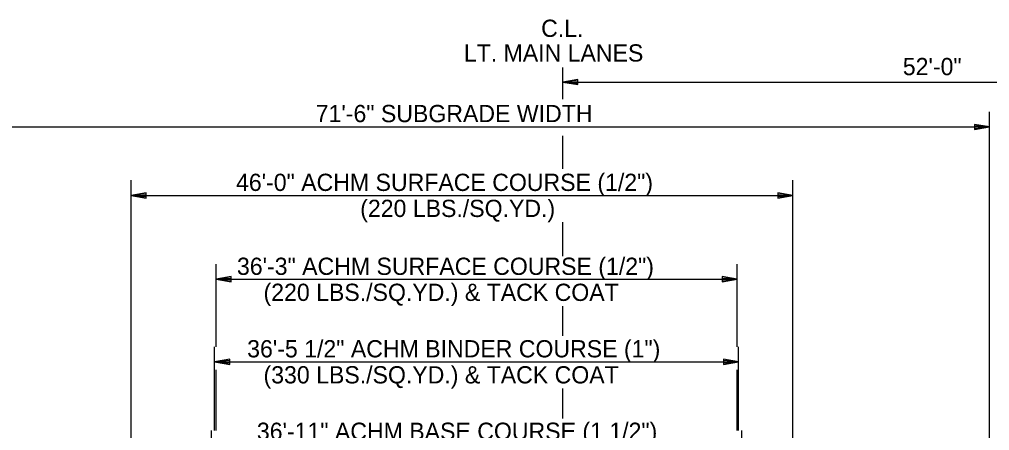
# Model space of a CAD drawing. Extents: x 1734743 to 1735935, y 759845 to 763831.
# Drawn here: x 1735663.2 to 1735730.6, y 763535.5 to 763564.1 of the extents above; entities that cross this region are included whole.
import ezdxf

# ---------------------------------------------------------------- set-up
doc = ezdxf.new("R2010")
doc.units = 0
doc.layers.add('19', color=7, linetype='Continuous')

msp = doc.modelspace()

# ---------------------------------------------------------------- linework, layer by layer
at = {"layer": '19'}
for p, q in [((1735700.942, 763558.587), (1735700.942, 763560.78)), ((1735701.992, 763559.958), (1735700.942, 763559.774)), ((1735700.942, 763559.774), (1735752.942, 763559.774)), ((1735700.942, 763559.774), (1735701.992, 763559.591)), ((1735701.992, 763559.862), (1735701.222, 763559.801)), ((1735701.222, 763559.748), (1735701.992, 763559.678)), ((1735701.992, 763559.591), (1735701.992, 763559.958)), ((1735730.619, 763531.711), (1735730.618, 763557.69)), ((1735659.253, 763556.644), (1735730.618, 763556.644)), ((1735729.568, 763556.828), (1735729.568, 763556.46)), ((1735730.618, 763556.644), (1735729.568, 763556.828)), ((1735730.338, 763556.67), (1735729.568, 763556.731)), ((1735729.568, 763556.46), (1735730.618, 763556.644)), ((1735729.568, 763556.548), (1735730.338, 763556.618)), ((1735700.942, 763553.722), (1735700.942, 763556.033)), ((1735670.932, 763521.53), (1735670.932, 763552.937)), ((1735716.939, 763547.919), (1735716.939, 763552.937)), ((1735671.982, 763552.07), (1735670.932, 763551.887)), ((1735670.932, 763551.887), (1735671.982, 763551.703)), ((1735670.932, 763551.887), (1735716.939, 763551.887)), ((1735671.982, 763551.974), (1735671.212, 763551.913)), ((1735671.212, 763551.86), (1735671.982, 763551.79)), ((1735671.982, 763551.703), (1735671.982, 763552.07)), ((1735715.889, 763552.071), (1735715.889, 763551.703)), ((1735716.939, 763551.887), (1735715.889, 763552.071)), ((1735716.659, 763551.913), (1735715.889, 763551.974)), ((1735715.889, 763551.703), (1735716.939, 763551.887)), ((1735715.889, 763551.791), (1735716.659, 763551.861)), ((1735700.942, 763547.653), (1735700.942, 763550.021)), ((1735716.939, 763531.711), (1735716.939, 763547.919)), ((1735676.841, 763541.355), (1735676.841, 763547.096)), ((1735713.071, 763541.355), (1735713.071, 763547.096)), ((1735677.891, 763546.23), (1735676.841, 763546.046)), ((1735677.891, 763545.862), (1735677.891, 763546.23)), ((1735712.021, 763546.23), (1735712.021, 763545.862)), ((1735713.071, 763546.046), (1735712.021, 763546.23)), ((1735676.841, 763546.046), (1735677.891, 763545.862)), ((1735676.841, 763546.046), (1735713.071, 763546.046)), ((1735677.891, 763546.134), (1735677.121, 763546.072)), ((1735677.121, 763546.02), (1735677.891, 763545.95)), ((1735712.791, 763546.072), (1735712.021, 763546.134)), ((1735712.021, 763545.862), (1735713.071, 763546.046)), ((1735712.021, 763545.95), (1735712.791, 763546.02)), ((1735700.942, 763542.104), (1735700.942, 763544.172)), ((1735713.071, 763541.355), (1735713.071, 763543.659)), ((1735676.737, 763535.516), (1735676.737, 763541.355)), ((1735713.175, 763535.516), (1735713.175, 763541.355)), ((1735677.787, 763540.489), (1735676.737, 763540.305)), ((1735676.737, 763540.305), (1735677.787, 763540.122)), ((1735676.737, 763540.305), (1735713.175, 763540.305)), ((1735677.787, 763540.393), (1735677.017, 763540.332)), ((1735677.017, 763540.279), (1735677.787, 763540.209)), ((1735677.787, 763540.122), (1735677.787, 763540.489)), ((1735712.125, 763540.489), (1735712.125, 763540.122)), ((1735713.175, 763540.305), (1735712.125, 763540.489)), ((1735712.895, 763540.332), (1735712.125, 763540.393)), ((1735712.125, 763540.122), (1735713.175, 763540.305)), ((1735712.125, 763540.209), (1735712.895, 763540.279)), ((1735676.841, 763535.516), (1735676.841, 763539.743)), ((1735713.071, 763535.516), (1735713.071, 763539.743)), ((1735713.071, 763535.516), (1735713.071, 763539.743)), ((1735700.942, 763536.349), (1735700.942, 763538.442)), ((1735676.508, 763520.779), (1735676.508, 763535.516)), ((1735713.406, 763532.176), (1735713.406, 763535.516))]:
    msp.add_line(p, q, dxfattribs=at)

# ---------------------------------------------------------------- texts
for s, p in [('C.L.', (1735699.44, 763562.914)), ('LT. MAIN LANES', (1735694.064, 763561.198)), ('52\'-0"', (1735724.589, 763560.251)), ('71\'-6" SUBGRADE WIDTH', (1735683.765, 763556.981)), ('46\'-0" ACHM SURFACE COURSE (1/2")', (1735678.222, 763552.193)), ('(220 LBS./SQ.YD.)', (1735686.858, 763550.381)), ('36\'-3" ACHM SURFACE COURSE (1/2")', (1735678.288, 763546.352)), ('(220 LBS./SQ.YD.) & TACK COAT', (1735680.135, 763544.54)), ('36\'-5 1/2" ACHM BINDER COURSE (1")', (1735678.997, 763540.612)), ('(330 LBS./SQ.YD.) & TACK COAT', (1735680.135, 763538.799)), ('36\'-11" ACHM BASE COURSE (1 1/2")', (1735679.674, 763534.871))]:
    msp.add_text(s, height=1.2, dxfattribs=at).set_placement(p)

doc.saveas('drawing.dxf')
